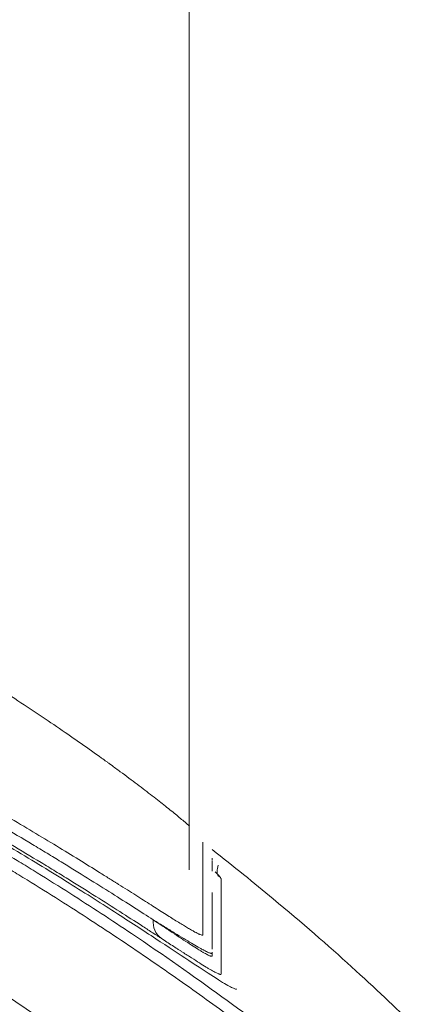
# Model space of a CAD drawing. Header units: millimetres. Extents: x 0 to 594, y 0 to 420.
# Tile 826 of 1056: x 439.14 to 440.94, y 168.8 to 173.13. Entities that reach past the tile are written whole.
import ezdxf

# ---------------------------------------------------------------- set-up
doc = ezdxf.new("R2010")
doc.units = ezdxf.units.MM
doc.layers.add('1', color=7, linetype='Continuous', true_color=0xffffff)
doc.styles.add('Arial', font='txt')
doc.dimstyles.get("Standard").update_dxf_attribs({"dimtxt": 0.18, "dimasz": 0.18, "dimexe": 0.18, "dimexo": 0.0625, "dimgap": 0.09, "dimtad": 0, "dimtih": 1, "dimtoh": 1, "dimdec": 4, "dimzin": 0, "dimdsep": 46, "dimtxsty": 'Standard', "dimcen": 0.09, "dimadec": 0, "dimazin": 0, "dimtfac": 1, "dimtdec": 4, "dimtofl": 0, "dimtmove": 0, "dimatfit": 3, "dimfxl": 0, "dimtolj": 1, "dimtzin": 0, "dimarcsym": 0})

# ---------------------------------------------------------------- blocks, each defined once
blk = doc.blocks.new('_U3')
at = {"layer": '1', "color": 18, "lineweight": 18}
for p, q in [((427.5249, 148.1683), (427.5249, 219.7488)), ((512.5249, 148.1683), (512.5249, 219.7488)), ((427.5249, 217.7488), (463.9417, 217.7488)), ((512.5249, 217.7488), (476.1081, 217.7488))]:
    blk.add_line(p, q, dxfattribs=at)
at = {"layer": '1', "color": 18}
for points in [[(427.5249, 217.7488), (431.0249, 218.6866), (431.0249, 216.811)], [(512.5249, 217.7488), (509.0249, 216.811), (509.0249, 218.6866)]]:
    blk.add_solid(points, dxfattribs=at)
at = {"layer": '1', "color": 18, "linetype": 'Continuous', "lineweight": 13, "char_height": 3.5, "attachment_point": 7, "line_spacing_factor": 1.047437, "style": 'Arial'}
for s, insert in [('\\fArial|b0|i0;\\W1.0000;1.70', (465.6272, 215.113)), ('\\fArial|b0|i0;\\W1.0000;DEFLATED TUBES WIDTH', (440.3214, 208.0533))]:
    blk.add_mtext(s, dxfattribs=dict(at, insert=insert))

msp = doc.modelspace()

# ---------------------------------------------------------------- linework, layer by layer
at = {"layer": '1', "color": 155, "linetype": 'Continuous', "lineweight": 18}
for p, q in [((439.8863, 175.6677), (439.8863, 169.3925)), ((439.9863, 169.43), (439.9863, 169.4103)), ((439.9864, 169.4331), (439.9864, 169.4439)), ((439.9863, 169.0307), (439.9865, 169.0271)), ((439.9865, 169.0147), (439.9865, 169.026)), ((439.9865, 169.0147), (439.9863, 169.0183))]:
    msp.add_line(p, q, dxfattribs=at)
at = {"layer": '1', "color": 155, "linetype": 'Continuous', "lineweight": 13}
for p, q in [((439.9458, 169.1106), (439.9458, 169.1198)), ((439.9863, 169.0183), (439.9863, 169.0194))]:
    msp.add_line(p, q, dxfattribs=at)
msp.add_ellipse((439.8211, 169.1725), major_axis=(0.0545, 0.0839), ratio=0.90531, start_param=2.102398, end_param=3.090972, dxfattribs=at)
at = {"layer": '1', "color": 155, "linetype": 'Continuous', "lineweight": 18}
for points, knots in [([(438.1032, 172.8167), (438.156, 172.8975), (438.2128, 172.9809), (438.3106, 173.1184), (438.3488, 173.1708), (438.4286, 173.2776), (438.4701, 173.3319), (438.5998, 173.4978), (438.6932, 173.6123), (438.8954, 173.8492), (439.0043, 173.9717), (439.1801, 174.1615), (439.2409, 174.2258), (439.3668, 174.3565), (439.432, 174.4229), (439.6207, 174.6112), (439.7493, 174.7355), (439.8861, 174.8633)], [0, 0, 0, 0, 0.145574, 0.145574, 0.232823, 0.232823, 0.320072, 0.320072, 0.494569, 0.494569, 0.669066, 0.669066, 0.756315, 0.756315, 0.843563, 0.843563, 1, 1, 1, 1]), ([(438.1028, 172.7979), (438.2148, 172.9677), (438.3445, 173.1486), (438.6681, 173.5623), (438.8689, 173.799), (439.3271, 174.2934), (439.5817, 174.5497), (439.8731, 174.8217)], [0, 0, 0, 0, 0.30822, 0.30822, 0.662343, 0.662343, 1, 1, 1, 1]), ([(436.4618, 170.7992), (436.4639, 170.7985), (436.4661, 170.7978), (436.5225, 170.78), (436.5764, 170.7626), (436.6838, 170.7271), (436.7373, 170.709), (436.8969, 170.6539), (437.0023, 170.6158), (437.2112, 170.5373), (437.3147, 170.4968), (437.4685, 170.4342), (437.5195, 170.4131), (437.6211, 170.3701), (437.6716, 170.3484), (437.7471, 170.3153), (437.7722, 170.3042), (437.8222, 170.2819), (437.8721, 170.2594), (437.9216, 170.2367), (437.9709, 170.2139), (437.9955, 170.2024), (438.069, 170.1679), (438.1177, 170.1446), (438.1782, 170.1151), (438.1903, 170.1092), (438.2144, 170.0974), (438.2265, 170.0914), (438.2626, 170.0736), (438.2866, 170.0616), (438.3344, 170.0376), (438.3581, 170.0256), (438.3935, 170.0075), (438.4053, 170.0015), (438.4287, 169.9894), (438.4404, 169.9834), (438.4753, 169.9653), (438.4984, 169.9532), (438.5442, 169.9291), (438.5669, 169.9171), (438.612, 169.893), (438.6343, 169.881), (438.6786, 169.8571), (438.7006, 169.8452), (438.7658, 169.8095), (438.8085, 169.7858), (438.8609, 169.7565), (438.8766, 169.7477), (438.8921, 169.7389), (438.9024, 169.733), (438.9076, 169.7301), (438.9332, 169.7155), (438.9535, 169.704), (439.0134, 169.6696), (439.0523, 169.647), (439.1279, 169.6027), (439.1645, 169.5809), (439.2358, 169.5383), (439.2704, 169.5174), (439.3374, 169.4766), (439.3698, 169.4567), (439.4325, 169.418), (439.4627, 169.3992), (439.5064, 169.3719), (439.5206, 169.3629), (439.5416, 169.3498), (439.5519, 169.3432), (439.5621, 169.3368), (439.5689, 169.3325), (439.5723, 169.3304), (439.6023, 169.3114), (439.6276, 169.2954), (439.6753, 169.2652), (439.6977, 169.251), (439.7292, 169.2309), (439.7394, 169.2245), (439.759, 169.212), (439.7685, 169.206), (439.7958, 169.1887), (439.8127, 169.1781), (439.8436, 169.1589), (439.8576, 169.1503), (439.8764, 169.1389), (439.8823, 169.1354), (439.8933, 169.1289), (439.8984, 169.126), (439.9055, 169.122), (439.9089, 169.1201), (439.9121, 169.1184), (439.9141, 169.1173), (439.9151, 169.1168), (439.9201, 169.1142), (439.9253, 169.1115), (439.9298, 169.1095), (439.9325, 169.1082), (439.9338, 169.1077), (439.9374, 169.1063), (439.9394, 169.1056), (439.9418, 169.1051), (439.9425, 169.105), (439.9437, 169.1049), (439.9442, 169.105), (439.9453, 169.1053), (439.9458, 169.1058), (439.9461, 169.1072), (439.946, 169.1081), (439.9459, 169.1091), (439.9459, 169.1094), (439.9458, 169.1098), (439.9458, 169.11), (439.9458, 169.1103), (439.9458, 169.1105), (439.9458, 169.1106)], [0, 0, 0, 0, 0.001217, 0.001217, 0.031638, 0.031638, 0.062059, 0.062059, 0.122901, 0.122901, 0.183743, 0.183743, 0.214164, 0.214164, 0.244585, 0.244585, 0.259796, 0.259796, 0.275006, 0.290217, 0.290217, 0.305427, 0.305427, 0.335848, 0.335848, 0.343453, 0.343453, 0.351059, 0.351059, 0.366269, 0.366269, 0.38148, 0.38148, 0.389085, 0.389085, 0.39669, 0.39669, 0.411901, 0.411901, 0.427111, 0.427111, 0.442322, 0.442322, 0.457532, 0.457532, 0.487953, 0.487953, 0.495559, 0.499361, 0.499361, 0.503164, 0.503164, 0.518374, 0.518374, 0.548795, 0.548795, 0.579216, 0.579216, 0.609637, 0.609637, 0.640058, 0.640058, 0.670479, 0.670479, 0.68569, 0.68569, 0.693295, 0.697098, 0.697098, 0.7009, 0.7009, 0.731321, 0.731321, 0.761743, 0.761743, 0.776953, 0.776953, 0.792164, 0.792164, 0.822585, 0.822585, 0.853006, 0.853006, 0.868216, 0.868216, 0.883427, 0.883427, 0.891032, 0.894835, 0.894835, 0.898637, 0.898637, 0.913848, 0.921453, 0.921453, 0.929058, 0.929058, 0.944269, 0.944269, 0.951874, 0.951874, 0.959479, 0.959479, 0.97469, 0.97469, 0.9899, 0.9899, 0.993703, 0.993703, 0.997505, 0.997505, 1, 1, 1, 1]), ([(439.7628, 169.0912), (439.7595, 169.0934), (439.7561, 169.0956), (439.7493, 169.1), (439.739, 169.1067), (439.7144, 169.1226), (439.6924, 169.1369), (439.647, 169.1662), (439.6151, 169.1868), (439.5479, 169.2298), (439.5126, 169.2523), (439.4389, 169.2988), (439.4004, 169.3229), (439.3404, 169.3601), (439.32, 169.3727), (439.2784, 169.3982), (439.2572, 169.4112), (439.1924, 169.4505), (439.1476, 169.4774), (439.0953, 169.5083), (439.0895, 169.5118), (439.0778, 169.5187), (439.0719, 169.5221), (439.0542, 169.5326), (439.0185, 169.5535), (438.9822, 169.5746), (438.9086, 169.617), (438.8584, 169.6455), (438.7813, 169.6887), (438.7553, 169.7032), (438.7027, 169.7322), (438.6761, 169.7467), (438.6223, 169.7759), (438.5951, 169.7905), (438.5402, 169.8199), (438.5124, 169.8346), (438.4704, 169.8567), (438.4563, 169.864), (438.428, 169.8788), (438.4138, 169.8861), (438.371, 169.9081), (438.3423, 169.9228), (438.2844, 169.952), (438.2554, 169.9666), (438.197, 169.9955), (438.1678, 170.0099), (438.1237, 170.0313), (438.109, 170.0384), (438.0795, 170.0526), (438.0647, 170.0597), (438.0204, 170.0808), (437.9907, 170.0948), (437.9014, 170.1364), (437.8415, 170.1638), (437.7209, 170.2177), (437.6602, 170.2442), (437.5382, 170.2964), (437.4768, 170.322), (437.3533, 170.3725), (437.2912, 170.3973), (437.1662, 170.446), (437.1034, 170.47), (436.9769, 170.5169), (436.9133, 170.54), (436.7853, 170.5851), (436.7209, 170.6072), (436.6075, 170.6452), (436.5586, 170.6612), (436.5095, 170.6769)], [0, 0, 0, 0, 0.006024, 0.006024, 0.012048, 0.024095, 0.04819, 0.04819, 0.096381, 0.096381, 0.144571, 0.144571, 0.192762, 0.192762, 0.216857, 0.216857, 0.240952, 0.240952, 0.289143, 0.289143, 0.295166, 0.295166, 0.30119, 0.30119, 0.313238, 0.337333, 0.337333, 0.385524, 0.385524, 0.409619, 0.409619, 0.433714, 0.433714, 0.457809, 0.457809, 0.481904, 0.481904, 0.493952, 0.493952, 0.506, 0.506, 0.530095, 0.530095, 0.55419, 0.55419, 0.578285, 0.578285, 0.590333, 0.590333, 0.602381, 0.602381, 0.626476, 0.626476, 0.674666, 0.674666, 0.722857, 0.722857, 0.771047, 0.771047, 0.819238, 0.819238, 0.867428, 0.867428, 0.915619, 0.915619, 0.963809, 0.963809, 1, 1, 1, 1]), ([(440.3757, 168.5747), (440.163, 168.7396), (439.9142, 168.9227), (439.5457, 169.1705), (439.4551, 169.2298), (439.3149, 169.3192), (439.2674, 169.349), (439.195, 169.3937), (439.1706, 169.4087), (439.1256, 169.4361), (439.105, 169.4485), (439.0042, 169.5092), (438.9311, 169.552), (438.7806, 169.638), (438.7033, 169.6812), (438.3121, 169.894), (437.9857, 170.0539), (437.3076, 170.3484), (436.9558, 170.483), (436.5701, 170.6104), (436.5461, 170.6182), (436.522, 170.626)], [0, 0, 0, 0, 0.207518, 0.207518, 0.272131, 0.272131, 0.304437, 0.304437, 0.320591, 0.320591, 0.336744, 0.336744, 0.401357, 0.401357, 0.46597, 0.46597, 0.724422, 0.724422, 0.982874, 0.982874, 1, 1, 1, 1]), ([(436.5507, 170.6561), (436.594, 170.642), (436.7725, 170.5827), (437.0807, 170.4724), (437.4681, 170.3186), (437.7938, 170.1766), (438.0627, 170.0507), (438.2784, 169.9446), (438.527, 169.8161), (438.7962, 169.6691), (439.0723, 169.5094), (439.3206, 169.3585), (439.539, 169.2202), (439.7243, 169.0994), (439.8739, 169.0004), (439.9877, 168.9254), (440.0493, 168.887), (440.0772, 168.8724), (440.0904, 168.8671), (440.0935, 168.8679), (440.094, 168.8691)], [0, 0, 0, 0, 0.023623, 0.097667, 0.171474, 0.245145, 0.289351, 0.333588, 0.377885, 0.444706, 0.511406, 0.577816, 0.644657, 0.711337, 0.777794, 0.844693, 0.911163, 0.940665, 0.970244, 1, 1, 1, 1]), ([(440.3747, 168.5121), (440.286, 168.5813), (440.1212, 168.707), (439.8599, 168.896), (439.6498, 169.0411), (439.4724, 169.1588), (439.3349, 169.2476), (439.2167, 169.3218), (439.1197, 169.3812), (438.9964, 169.4558), (438.8327, 169.5517), (438.3702, 169.8098), (437.6389, 170.1681), (436.9279, 170.4401), (436.5567, 170.5622), (436.5461, 170.5656)], [0, 0, 0, 0, 0.088325, 0.152901, 0.217477, 0.249765, 0.282053, 0.314342, 0.330486, 0.34663, 0.411206, 0.475782, 0.734087, 0.992392, 1, 1, 1, 1]), ([(439.8873, 169.5847), (439.8868, 169.5851), (439.8863, 169.5856), (439.8844, 169.5872), (439.8829, 169.5885), (439.8786, 169.5923), (439.8756, 169.5948), (439.8663, 169.6028), (439.8598, 169.6083), (439.846, 169.6198), (439.8388, 169.6258), (439.8161, 169.6445), (439.7831, 169.6712), (439.7446, 169.7015), (439.7033, 169.7336), (439.6813, 169.7505), (439.6345, 169.7858), (439.6098, 169.8043), (439.5707, 169.8332), (439.5573, 169.843), (439.5402, 169.8555), (439.5368, 169.858), (439.5298, 169.8631), (439.5263, 169.8656), (439.5158, 169.8732), (439.5087, 169.8784), (439.4729, 169.9041), (439.4432, 169.9253), (439.3507, 169.9902), (439.2847, 170.0355), (439.1794, 170.1057), (439.1432, 170.1295), (439.0689, 170.1777), (439.0307, 170.2022), (438.9718, 170.2394), (438.9519, 170.2518), (438.9216, 170.2707), (438.9115, 170.2769), (438.891, 170.2896), (438.8807, 170.2959), (438.8291, 170.3275), (438.7871, 170.3529), (438.7229, 170.391), (438.7014, 170.4037), (438.664, 170.4256), (438.6483, 170.4348), (438.6325, 170.4439)], [0, 0, 0, 0, 0.003151, 0.003151, 0.011905, 0.011905, 0.029412, 0.029412, 0.064426, 0.064426, 0.09944, 0.09944, 0.169468, 0.239496, 0.239496, 0.309524, 0.309524, 0.379552, 0.379552, 0.414566, 0.414566, 0.423319, 0.423319, 0.432073, 0.432073, 0.44958, 0.44958, 0.519608, 0.519608, 0.659664, 0.659664, 0.729692, 0.729692, 0.79972, 0.79972, 0.834734, 0.834734, 0.852241, 0.852241, 0.869748, 0.869748, 0.939776, 0.939776, 0.97479, 0.97479, 1, 1, 1, 1]), ([(439.9867, 169.4809), (440.0811, 169.4072), (440.1707, 169.3347), (440.5069, 169.0549), (440.7141, 168.8635), (440.8731, 168.7075)], [0, 0, 0, 0, 0.251741, 0.251741, 1, 1, 1, 1]), ([(439.9863, 169.43), (439.9863, 169.4251), (439.9863, 169.4202), (439.9863, 169.4102), (439.9863, 169.4051), (439.9863, 169.3955), (439.9863, 169.391), (439.9863, 169.3864)], [0, 0, 0, 0, 0.338197, 0.338197, 0.6856, 0.6856, 1, 1, 1, 1]), ([(439.9863, 169.4176), (439.9863, 169.4178), (439.9863, 169.4179), (439.9863, 169.4193), (439.9863, 169.4206), (439.9863, 169.4231), (439.9863, 169.4244), (439.9863, 169.4266), (439.9863, 169.4275), (439.9863, 169.4283)], [0, 0, 0, 0, 0.045007, 0.045007, 0.396624, 0.396624, 0.748242, 0.748242, 1, 1, 1, 1]), ([(440.0187, 169.3631), (440.0185, 169.3631), (440.0162, 169.3635), (440.0044, 169.3695), (440.0108, 169.4021), (440.0131, 169.4124)], [0, 0, 0, 0, 0.123322, 0.758095, 1, 1, 1, 1]), ([(439.9458, 169.1198), (439.9458, 169.1202), (439.9458, 169.1207), (439.9458, 169.1228), (439.9458, 169.1244), (439.9458, 169.1293), (439.9458, 169.1325), (439.9459, 169.139), (439.9459, 169.1422), (439.9459, 169.152), (439.9458, 169.1585), (439.9458, 169.178), (439.9458, 169.1909), (439.9458, 169.2169), (439.9458, 169.2299), (439.9458, 169.2494), (439.9458, 169.2591), (439.9458, 169.2697), (439.9458, 169.2741), (439.9458, 169.2754), (439.9458, 169.2759), (439.9458, 169.276), (439.9458, 169.276), (439.9458, 169.276), (439.9458, 169.276), (439.9458, 169.276), (439.9458, 169.2761), (439.9458, 169.2765), (439.9458, 169.2783), (439.9458, 169.2928), (439.9458, 169.3071), (439.9458, 169.3328), (439.9458, 169.3459), (439.9458, 169.3589)], [0, 0, 0, 0, 0.005578, 0.005578, 0.025788, 0.025788, 0.066209, 0.066209, 0.106629, 0.106629, 0.18747, 0.18747, 0.349151, 0.349151, 0.510833, 0.510833, 0.591673, 0.632094, 0.642199, 0.647251, 0.647883, 0.648199, 0.648278, 0.648278, 0.648357, 0.648357, 0.648515, 0.649778, 0.652304, 0.672514, 0.834196, 0.834196, 1, 1, 1, 1]), ([(439.9863, 169.292), (439.9863, 169.2725), (439.9863, 169.2531), (439.9863, 169.2235), (439.9863, 169.2109), (439.9863, 169.1983), (439.9863, 169.1957), (439.9863, 169.1957), (439.9863, 169.1957), (439.9863, 169.1957), (439.9863, 169.1956), (439.9863, 169.1955), (439.9863, 169.1952), (439.9863, 169.1947), (439.9863, 169.1935), (439.9863, 169.1913), (439.9863, 169.1843), (439.9863, 169.1677), (439.9863, 169.1524), (439.9863, 169.132), (439.9863, 169.1218), (439.9863, 169.1015), (439.9863, 169.0913), (439.9863, 169.0759), (439.9863, 169.0683), (439.9863, 169.0606), (439.9863, 169.0555), (439.9863, 169.053), (439.9863, 169.0483), (439.9863, 169.0461), (439.9863, 169.0438)], [0, 0, 0, 0, 0.236656, 0.236656, 0.359434, 0.390129, 0.390368, 0.390368, 0.390488, 0.390488, 0.390608, 0.391088, 0.392047, 0.393965, 0.397802, 0.405476, 0.420823, 0.482212, 0.604991, 0.604991, 0.727769, 0.727769, 0.850548, 0.850548, 0.911937, 0.942632, 0.942632, 0.973326, 0.973326, 1, 1, 1, 1]), ([(439.9863, 169.0882), (439.9863, 169.0917), (439.9863, 169.0951), (439.9863, 169.1087), (439.9863, 169.1188), (439.9863, 169.1391), (439.9863, 169.1537), (439.9863, 169.1682), (439.9863, 169.1727)], [0, 0, 0, 0, 0.121936, 0.121936, 0.482426, 0.482426, 0.842916, 1, 1, 1, 1])]:
    msp.add_open_spline(points, degree=3, knots=knots, dxfattribs=at)
msp.add_open_spline([(432.5276, 170.8131), (433.6972, 170.8131), (435.9914, 170.3567), (438.1525, 169.4616), (440.0975, 168.162), (441.7515, 166.508), (443.0511, 164.563), (443.9463, 162.4019), (444.4026, 160.1077), (444.4026, 157.7685), (443.9463, 155.4743), (443.0511, 153.3132), (441.7516, 151.3682), (440.0975, 149.7142), (438.1526, 148.4146), (435.9915, 147.5194), (433.6972, 147.0631), (432.5276, 147.0631)], degree=2, dxfattribs=at)
msp.add_open_spline([(432.5276, 170.8131), (433.6972, 170.8131), (435.9914, 170.3567), (438.1525, 169.4616), (440.0975, 168.162), (441.7515, 166.508), (443.0511, 164.563), (443.9463, 162.4019), (444.4026, 160.1077), (444.4026, 157.7685), (443.9463, 155.4743), (443.0511, 153.3132), (441.7516, 151.3682), (440.0975, 149.7142), (438.1526, 148.4146), (435.9915, 147.5194), (433.6972, 147.0631), (432.5276, 147.0631)], degree=2, dxfattribs=at)
at = {"layer": '1', "color": 155, "linetype": 'Continuous', "lineweight": 13}
for points, knots in [([(436.4817, 170.7393), (436.5267, 170.7251), (436.5714, 170.7106), (436.6807, 170.6745), (436.745, 170.6527), (436.8728, 170.6082), (436.9363, 170.5855), (437.0626, 170.5393), (437.1254, 170.5157), (437.2502, 170.4676), (437.3742, 170.4187), (437.4968, 170.3681), (437.6187, 170.3166), (437.6793, 170.2904), (437.7998, 170.2373), (437.8597, 170.2103), (437.9489, 170.1692), (437.9786, 170.1554), (438.0229, 170.1345), (438.0377, 170.1275), (438.0672, 170.1135), (438.0819, 170.1065), (438.1259, 170.0853), (438.1552, 170.0712), (438.1989, 170.0497), (438.2135, 170.0426), (438.2425, 170.0282), (438.257, 170.021), (438.3005, 169.9993), (438.3293, 169.9848), (438.3722, 169.9629), (438.3864, 169.9557), (438.4148, 169.9411), (438.4289, 169.9338), (438.4711, 169.9119), (438.499, 169.8973), (438.5541, 169.8681), (438.5814, 169.8536), (438.6354, 169.8246), (438.6622, 169.8101), (438.715, 169.7813), (438.7411, 169.767), (438.8186, 169.7241), (438.8691, 169.6957), (438.943, 169.6535), (438.9795, 169.6325), (439.0213, 169.6083), (439.0391, 169.5979), (439.0509, 169.591), (439.0567, 169.5876), (439.1094, 169.5568), (439.1545, 169.53), (439.2197, 169.4908), (439.241, 169.4779), (439.2829, 169.4525), (439.3034, 169.4399), (439.3639, 169.4029), (439.4025, 169.3789), (439.4767, 169.3326), (439.5121, 169.3102), (439.5797, 169.2674), (439.6118, 169.247), (439.6725, 169.2081), (439.7011, 169.1897), (439.728, 169.1725)], [0, 0, 0, 0, 0.033349, 0.033349, 0.081682, 0.081682, 0.130014, 0.130014, 0.178347, 0.178347, 0.22668, 0.275012, 0.275012, 0.323345, 0.323345, 0.371677, 0.371677, 0.395843, 0.395843, 0.407927, 0.407927, 0.42001, 0.42001, 0.444176, 0.444176, 0.456259, 0.456259, 0.468342, 0.468342, 0.492508, 0.492508, 0.504592, 0.504592, 0.516675, 0.516675, 0.540841, 0.540841, 0.565007, 0.565007, 0.589174, 0.589174, 0.61334, 0.61334, 0.661672, 0.661672, 0.685839, 0.697922, 0.703963, 0.703963, 0.710005, 0.710005, 0.758337, 0.758337, 0.782504, 0.782504, 0.80667, 0.80667, 0.855002, 0.855002, 0.903335, 0.903335, 0.951667, 0.951667, 1, 1, 1, 1]), ([(439.9458, 169.3589), (439.9458, 169.3713), (439.9458, 169.3837), (439.9458, 169.4087), (439.9458, 169.4214), (439.9458, 169.4468), (439.9459, 169.4595), (439.9459, 169.4785), (439.9458, 169.4849), (439.9458, 169.4976), (439.9458, 169.504), (439.9458, 169.5113), (439.9458, 169.5122), (439.9458, 169.5132)], [0, 0, 0, 0, 0.240677, 0.240677, 0.487651, 0.487651, 0.734626, 0.734626, 0.858113, 0.858113, 0.9816, 0.9816, 1, 1, 1, 1]), ([(440.0004, 169.3832), (440.0033, 169.3803), (440.006, 169.3776), (440.0096, 169.374), (440.0112, 169.3722), (440.0127, 169.3706), (440.0137, 169.3696), (440.0142, 169.369), (440.0165, 169.3665), (440.0181, 169.3646), (440.0223, 169.3596), (440.0241, 169.3569), (440.0253, 169.3544), (440.0255, 169.3539), (440.0258, 169.3531), (440.0259, 169.3527), (440.026, 169.3516), (440.026, 169.351), (440.0259, 169.3492), (440.0259, 169.3479), (440.0259, 169.3454), (440.0259, 169.3442), (440.0259, 169.3416), (440.0259, 169.3403), (440.0259, 169.334), (440.0259, 169.3289), (440.0259, 169.3187), (440.0259, 169.3136), (440.0259, 169.3034), (440.0259, 169.2881), (440.0259, 169.2729), (440.0259, 169.222), (440.0259, 169.1812), (440.0259, 169.1202), (440.0259, 169.0896), (440.0259, 169.0591), (440.0259, 169.0387), (440.0259, 169.0285), (440.0259, 169.0082), (440.0259, 168.998), (440.0259, 168.9827), (440.0259, 168.9751), (440.0259, 168.9674), (440.0259, 168.9624), (440.0259, 168.9598), (440.0259, 168.9548), (440.0259, 168.9522), (440.0259, 168.9484), (440.0259, 168.9471), (440.0259, 168.9445), (440.0259, 168.9432), (440.0259, 168.9414), (440.0259, 168.9407), (440.0259, 168.9395), (440.0258, 168.9389), (440.0259, 168.9379), (440.0259, 168.9376), (440.0259, 168.9369), (440.026, 168.9366), (440.0261, 168.9355), (440.0261, 168.9349), (440.026, 168.9342), (440.026, 168.934), (440.0259, 168.9338), (440.0259, 168.9338), (440.0259, 168.9337), (440.0258, 168.9337), (440.0257, 168.9334), (440.0252, 168.9327), (440.0243, 168.9324), (440.023, 168.9324), (440.0225, 168.9325), (440.0215, 168.9326), (440.0196, 168.933), (440.0173, 168.9339), (440.0138, 168.9353), (440.0118, 168.9361), (440.0074, 168.9381), (440.005, 168.9393), (439.9972, 168.9433), (439.9911, 168.9466), (439.9806, 168.9526), (439.9769, 168.9548), (439.969, 168.9595), (439.9648, 168.962), (439.9516, 168.97), (439.9322, 168.9821), (439.9092, 168.9967), (439.8844, 169.0125), (439.8711, 169.0211), (439.8552, 169.0313), (439.8534, 169.0325), (439.8498, 169.0348), (439.8444, 169.0383), (439.8389, 169.0419), (439.8277, 169.0491), (439.82, 169.0541), (439.7965, 169.0694), (439.78, 169.08), (439.7628, 169.0912)], [0, 0, 0, 0, 0.004277, 0.004277, 0.006317, 0.007337, 0.007337, 0.008358, 0.008358, 0.012438, 0.012438, 0.0206, 0.0206, 0.02264, 0.02264, 0.024681, 0.024681, 0.028762, 0.028762, 0.036923, 0.036923, 0.045085, 0.045085, 0.053247, 0.053247, 0.085893, 0.085893, 0.11854, 0.11854, 0.151187, 0.21648, 0.21648, 0.477653, 0.477653, 0.60824, 0.673533, 0.673533, 0.738827, 0.738827, 0.80412, 0.80412, 0.836767, 0.85309, 0.85309, 0.869413, 0.869413, 0.885737, 0.885737, 0.893898, 0.893898, 0.90206, 0.90206, 0.906141, 0.906141, 0.910222, 0.910222, 0.912262, 0.912262, 0.914303, 0.914303, 0.918383, 0.918383, 0.919404, 0.919659, 0.919659, 0.919914, 0.919914, 0.920424, 0.922464, 0.926545, 0.926545, 0.928585, 0.928585, 0.930626, 0.934707, 0.934707, 0.938788, 0.938788, 0.942868, 0.942868, 0.95103, 0.95103, 0.955111, 0.955111, 0.959192, 0.959192, 0.967353, 0.975515, 0.975515, 0.983677, 0.983677, 0.984697, 0.984697, 0.985717, 0.987758, 0.987758, 0.991838, 0.991838, 1, 1, 1, 1]), ([(439.728, 169.1725), (439.7452, 169.161), (439.7617, 169.15), (439.7852, 169.1343), (439.7929, 169.1292), (439.8041, 169.1217), (439.8078, 169.1193), (439.8151, 169.1145), (439.8186, 169.1121), (439.8363, 169.1004), (439.8495, 169.0916), (439.8742, 169.0755), (439.897, 169.0606), (439.9162, 169.0484), (439.9291, 169.0403), (439.9332, 169.0378), (439.9409, 169.0331), (439.9446, 169.031), (439.9547, 169.025), (439.9606, 169.0218), (439.968, 169.018), (439.9703, 169.0169), (439.9744, 169.015), (439.9763, 169.0142), (439.9795, 169.013), (439.9809, 169.0126), (439.9832, 169.0121), (439.9841, 169.0121), (439.9854, 169.0123), (439.9859, 169.0126), (439.9862, 169.0131), (439.9862, 169.0132), (439.9863, 169.0133), (439.9863, 169.0134), (439.9863, 169.0134), (439.9863, 169.0134), (439.9863, 169.0134), (439.9864, 169.0136), (439.9864, 169.0137), (439.9865, 169.0141), (439.9865, 169.0144), (439.9865, 169.0147)], [0, 0, 0, 0, 0.10014, 0.10014, 0.15021, 0.15021, 0.175245, 0.175245, 0.20028, 0.20028, 0.300421, 0.300421, 0.400561, 0.500701, 0.500701, 0.550771, 0.550771, 0.600841, 0.600841, 0.700981, 0.700981, 0.751051, 0.751051, 0.801122, 0.801122, 0.851192, 0.851192, 0.901262, 0.901262, 0.951332, 0.951332, 0.957591, 0.96072, 0.961502, 0.961502, 0.962285, 0.962285, 0.963849, 0.976367, 0.976367, 1, 1, 1, 1]), ([(439.9865, 169.0271), (439.9865, 169.0266), (439.9864, 169.0261), (439.986, 169.0253), (439.9856, 169.0249), (439.9844, 169.0245), (439.9836, 169.0245), (439.9814, 169.0248), (439.9801, 169.0252), (439.9769, 169.0262), (439.9751, 169.0269), (439.971, 169.0285), (439.9665, 169.0305), (439.9611, 169.0332), (439.9567, 169.0354), (439.9551, 169.0362), (439.9519, 169.0379), (439.947, 169.0405), (439.9415, 169.0435), (439.9337, 169.0478), (439.9296, 169.0501), (439.9164, 169.0576), (439.9068, 169.0633), (439.8857, 169.0758), (439.8742, 169.0827), (439.8496, 169.0977), (439.8364, 169.1057), (439.8083, 169.1229), (439.7935, 169.1321), (439.762, 169.1515), (439.7455, 169.1617), (439.728, 169.1725)], [0, 0, 0, 0, 0.042339, 0.042339, 0.092742, 0.092742, 0.143145, 0.143145, 0.193548, 0.193548, 0.243952, 0.243952, 0.294355, 0.344758, 0.344758, 0.36996, 0.36996, 0.395161, 0.445565, 0.445565, 0.495968, 0.495968, 0.596774, 0.596774, 0.697581, 0.697581, 0.798387, 0.798387, 0.899194, 0.899194, 1, 1, 1, 1])]:
    msp.add_open_spline(points, degree=3, knots=knots, dxfattribs=at)

# ---------------------------------------------------------------- dimensions: what is measured, and where the dimension line sits
at = {"layer": '1', "color": 18, "linetype": 'Continuous', "lineweight": 13}
dim = msp.add_linear_dim(base=(512.5249, 217.7488), p1=(427.5249, 148.1683), p2=(512.5249, 148.1683), text=' <> \\P\\fArial|b0|i0;\\C18;{\\H1.00x;\\fArial|b0|i0;DEFLATED TUBES WIDTH\\fArial|b0|i0;}\\C18;', dimstyle='Standard', override={"dimtxt": 3.5, "dimasz": 3.5, "dimexe": 2, "dimexo": 0, "dimgap": 1.5, "dimtih": 1, "dimtoh": 1, "dimdec": 2, "dimlfac": 0.02, "dimdsep": 46, "dimlunit": 2, "dimtxsty": 'Arial', "dimsah": 1, "dimse1": 0, "dimse2": 0, "dimsd1": 0, "dimsd2": 0, "dimclrd": 18, "dimclre": 18, "dimclrt": 18, "dimtol": 0, "dimtm": -0.1, "dimtfac": 1, "dimtdec": 2, "dimtofl": 1, "dimtmove": 0, "dimlwd": 18, "dimlwe": 18}, dxfattribs=at)
dim.commit()
dim.dimension.update_dxf_attribs({"geometry": '_U3', "text_midpoint": (470.0249, 217.7488), "dimtype": 160})

doc.saveas('drawing.dxf')
